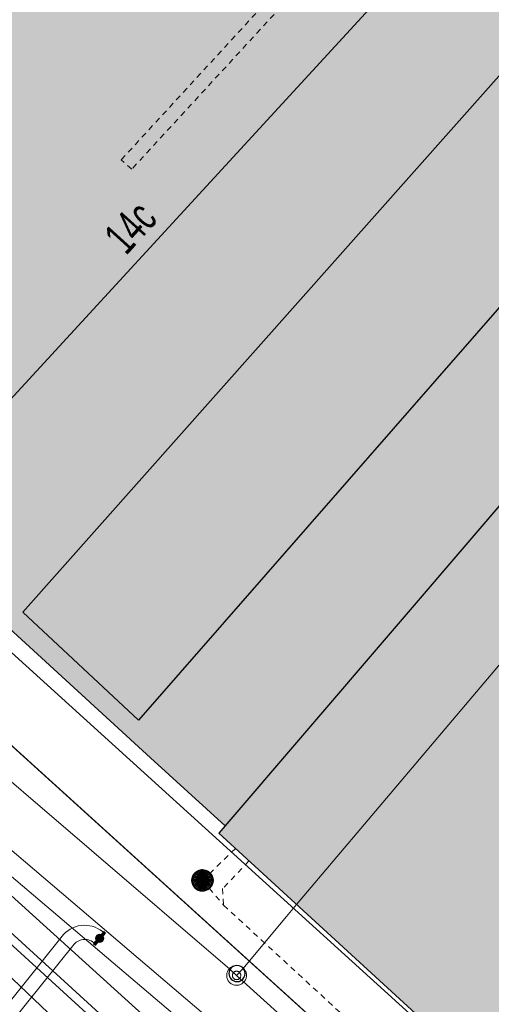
# Model space of a CAD drawing. Header units: metres. Extents: x 2695560 to 2696939, y 1260491 to 1262050.
# Tile 565 of 656: x 2696032 to 2696049, y 1261152 to 1261187. Entities that reach past the tile are written whole.
import ezdxf

# ---------------------------------------------------------------- set-up
doc = ezdxf.new("R2010")
doc.units = ezdxf.units.M
doc.linetypes.add('AUSGEZOGEN', pattern=[0])
doc.linetypes.add('VERDECKT2_S2', pattern=[0.36, 0.2, -0.16])
for name, color, linetype in [('XR$1$AV_Flächen (EO)', 7, 'AUSGEZOGEN'), ('XR$1$AV_Gebäudeflächen (BB)', 7, 'AUSGEZOGEN'), ('XR$1$AV_Gebäudeflächen ut.', 7, 'AUSGEZOGEN'), ('XR$1$AV_Haus-Nr.', 7, 'AUSGEZOGEN'), ('XR$1$AV_Linien (BB)', 7, 'AUSGEZOGEN'), ('XR$1$AW_LK_Schachtdeckel', 24, 'AUSGEZOGEN'), ('XR$1$EW_LK_Knoten', 1, 'AUSGEZOGEN'), ('XR$1$FM_LK_SW_TRASSEKNOTEN', 94, 'AUSGEZOGEN'), ('XR$1$Liegenschaftsgrenzen', 7, 'AUSGEZOGEN'), ('XR$1$PFAW', 255, 'AUSGEZOGEN'), ('XR$1$RAEW', 8, 'AUSGEZOGEN'), ('XR$1$RP_Abstandslinie', 7, 'AUSGEZOGEN')]:
    doc.layers.add(name, color=color, linetype=linetype)
for name, color, linetype, lineweight in [('XR$2$ABW-Linie-R-ungenau', 4, 'VERDECKT2_S2', 18), ('XR$2$ABW-LinieFlaeche-R-genau', 4, 'AUSGEZOGEN', 18), ('XR$2$ABW-Punkt', 6, 'AUSGEZOGEN', 18), ('XR$2$ELE-Flaeche-oberirdisch', 1, 'AUSGEZOGEN', 18), ('XR$2$ELE-LinieFlaeche-genau', 1, 'AUSGEZOGEN', 18), ('XR$2$ELE-LinieFlaeche-ungenau', 1, 'VERDECKT2_S2', 18), ('XR$2$KOM-Flaeche-U-oberirdisch', 91, 'AUSGEZOGEN', 18), ('XR$2$KOM-Linie-U-genau', 91, 'AUSGEZOGEN', 18), ('XR$2$WAS-Linie-genau', 5, 'AUSGEZOGEN', 18)]:
    doc.layers.add(name, color=color, linetype=linetype, lineweight=lineweight)
doc.styles.add('ARIAL', font='arial.ttf')

# ---------------------------------------------------------------- blocks, each defined once
blk = doc.blocks.new('COMPLEXOBJECT_627')
at = {"layer": 'XR$1$AV_Linien (BB)', "color": 7, "linetype": 'AUSGEZOGEN', "transparency": 33554687}
blk.add_lwpolyline([(6008.311, 11177.006), (6056.879, 11132.95), (6078.507, 11113.365)], dxfattribs=at)
blk = doc.blocks.new('BAW2082')
at = {"layer": 'XR$1$PFAW', "transparency": 33554687}
blk.add_hatch(color=7, dxfattribs=at).paths.add_polyline_path([(0.509, -0.003), (0.499, 0.098), (0.469, 0.194), (0.42, 0.283), (0.354, 0.359), (0.274, 0.421), (0.183, 0.466), (0.085, 0.491), (-0.016, 0.496), (-0.116, 0.481), (-0.211, 0.446), (-0.297, 0.392), (-0.37, 0.323), (-0.428, 0.24), (-0.468, 0.147), (-0.488, 0.047), (-0.488, -0.054), (-0.468, -0.153), (-0.428, -0.246), (-0.37, -0.329), (-0.297, -0.398), (-0.211, -0.452), (-0.116, -0.487), (-0.016, -0.502), (0.085, -0.497), (0.183, -0.472), (0.274, -0.427), (0.354, -0.366), (0.42, -0.289), (0.469, -0.2), (0.499, -0.104)])
at = {"transparency": 33554687}
for start, end in [(91.1948, 268.8052), (268.8052, 91.1948)]:
    blk.add_arc((0.01, 0), 0.5, start, end, dxfattribs=at)
at = {"layer": 'XR$1$PFAW', "transparency": 33554687}
blk.add_circle((0.009, -0.003), 0.5, dxfattribs=at)
blk = doc.blocks.new('BEW957')
at = {"layer": 'XR$1$RAEW', "transparency": 33554687}
blk.add_hatch(color=1, dxfattribs=at).paths.add_polyline_path([(-0.5, 0), (-0.5, -0.05), (-0.49, -0.1), (-0.48, -0.15), (-0.46, -0.2), (-0.44, -0.24), (-0.41, -0.29), (-0.38, -0.33), (-0.34, -0.36), (-0.31, -0.4), (-0.26, -0.42), (-0.22, -0.45), (-0.17, -0.47), (-0.13, -0.48), (-0.08, -0.49), (-0.03, -0.5), (0.03, -0.5), (0.08, -0.49), (0.13, -0.48), (0.17, -0.47), (0.22, -0.45), (0.26, -0.42), (0.31, -0.4), (0.34, -0.36), (0.38, -0.33), (0.41, -0.29), (0.44, -0.24), (0.46, -0.2), (0.48, -0.15), (0.49, -0.1), (0.5, -0.05), (0.5, 0), (0.5, 0.05), (0.49, 0.1), (0.48, 0.15), (0.46, 0.2), (0.44, 0.24), (0.41, 0.29), (0.38, 0.33), (0.34, 0.36), (0.31, 0.4), (0.26, 0.42), (0.22, 0.45), (0.17, 0.47), (0.13, 0.48), (0.08, 0.49), (0.03, 0.5), (-0.03, 0.5), (-0.08, 0.49), (-0.13, 0.48), (-0.17, 0.47), (-0.22, 0.45), (-0.26, 0.42), (-0.31, 0.4), (-0.34, 0.36), (-0.38, 0.33), (-0.41, 0.29), (-0.44, 0.24), (-0.46, 0.2), (-0.48, 0.15), (-0.49, 0.1), (-0.5, 0.05)])
at = {"color": 1, "transparency": 33554687}
for start, end in [(90, 180), (180, 270), (0, 90), (270, 0)]:
    blk.add_arc((0, 0), 0.5, start, end, dxfattribs=at)
at = {"layer": 'XR$1$RAEW', "color": 1, "transparency": 33554687}
blk.add_circle((0, 0), 0.5, dxfattribs=at)
blk = doc.blocks.new('BEWG5')
at = {"transparency": 33554687}
blk.add_hatch(color=1, dxfattribs=at).paths.add_polyline_path([(-0.083375, -0.5), (0.083375, -0.5), (0.083375, 0.5), (-0.083375, 0.5)])
at = {"color": 1, "transparency": 33554687}
blk.add_lwpolyline([(-0.083375, -0.5), (0.083375, -0.5), (0.083375, 0.5), (-0.083375, 0.5), (-0.083375, -0.5)], close=True, dxfattribs=at)
blk = doc.blocks.new('BWFM16')
at = {"color": 94, "transparency": 33554687}
for start, end in [(91.19481, 268.80519), (268.80519, 91.19481)]:
    blk.add_arc((0.01, 0), 0.5, start, end, dxfattribs=at)
blk = doc.blocks.new('ABW-NORMSCHACHT_WEITERE')
at = {"layer": 'XR$2$ABW-Punkt', "linetype": 'AUSGEZOGEN', "lineweight": 25, "transparency": 33554687}
for points in [[(-196, 39, 2500), (0, 0, 2500), (-200, 0, 2500)], [(-196, 39), (0, 0), (-200, 0)], [(-196, 39, 2500), (-196, 39), (-200, 0), (-200, 0, 2500)], [(-200, 0, 2500), (0, 0, 2500), (-196, -39, 2500)], [(-200, 0), (0, 0), (-196, -39)], [(-185, 77, 2500), (0, 0, 2500), (-196, 39, 2500)], [(-185, 77), (0, 0), (-196, 39)], [(-185, 77, 2500), (-185, 77), (-196, 39), (-196, 39, 2500)], [(-196, -39, 2500), (0, 0, 2500), (-185, -77, 2500)], [(-196, -39), (0, 0), (-185, -77)], [(-166, 111, 2500), (0, 0, 2500), (-185, 77, 2500)], [(-166, 111), (0, 0), (-185, 77)], [(-166, 111, 2500), (-166, 111), (-185, 77), (-185, 77, 2500)], [(-185, -77, 2500), (0, 0, 2500), (-166, -111, 2500)], [(-185, -77), (0, 0), (-166, -111)], [(-141, 141, 2500), (0, 0, 2500), (-166, 111, 2500)], [(-141, 141), (0, 0), (-166, 111)], [(-141, 141, 2500), (-141, 141), (-166, 111), (-166, 111, 2500)], [(-166, -111, 2500), (0, 0, 2500), (-141, -141, 2500)], [(-166, -111), (0, 0), (-141, -141)], [(-111, 166, 2500), (0, 0, 2500), (-141, 141, 2500)], [(-111, 166), (0, 0), (-141, 141)], [(-111, 166, 2500), (-111, 166), (-141, 141), (-141, 141, 2500)], [(-141, -141, 2500), (0, 0, 2500), (-111, -166, 2500)], [(-141, -141), (0, 0), (-111, -166)], [(-77, 185, 2500), (0, 0, 2500), (-111, 166, 2500)], [(-77, 185), (0, 0), (-111, 166)], [(-77, 185, 2500), (-77, 185), (-111, 166), (-111, 166, 2500)], [(-111, -166, 2500), (0, 0, 2500), (-77, -185, 2500)], [(-111, -166), (0, 0), (-77, -185)], [(-39, 196, 2500), (0, 0, 2500), (-77, 185, 2500)], [(-39, 196), (0, 0), (-77, 185)], [(-39, 196, 2500), (-39, 196), (-77, 185), (-77, 185, 2500)], [(-77, -185, 2500), (0, 0, 2500), (-39, -196, 2500)], [(-77, -185), (0, 0), (-39, -196)], [(0, 200, 2500), (0, 0, 2500), (-39, 196, 2500)], [(0, 200), (0, 0), (-39, 196)], [(0, 200, 2500), (0, 200), (-39, 196), (-39, 196, 2500)], [(-39, -196, 2500), (0, 0, 2500), (0, -200, 2500)], [(-39, -196), (0, 0), (0, -200)], [(39, 196, 2500), (0, 0, 2500), (0, 200, 2500)], [(39, 196), (0, 0), (0, 200)], [(39, 196, 2500), (39, 196), (0, 200), (0, 200, 2500)], [(77, 185, 2500), (0, 0, 2500), (39, 196, 2500)], [(77, 185), (0, 0), (39, 196)], [(111, 166, 2500), (0, 0, 2500), (77, 185, 2500)], [(111, 166), (0, 0), (77, 185)], [(141, 141, 2500), (0, 0, 2500), (111, 166, 2500)], [(141, 141), (0, 0), (111, 166)], [(166, 111, 2500), (0, 0, 2500), (141, 141, 2500)], [(166, 111), (0, 0), (141, 141)], [(185, 77, 2500), (0, 0, 2500), (166, 111, 2500)], [(185, 77), (0, 0), (166, 111)], [(196, 39, 2500), (0, 0, 2500), (185, 77, 2500)], [(196, 39), (0, 0), (185, 77)], [(200, 0, 2500), (0, 0, 2500), (196, 39, 2500)], [(200, 0), (0, 0), (196, 39)], [(0, -200, 2500), (0, 0, 2500), (39, -196, 2500)], [(39, -196, 2500), (0, 0, 2500), (77, -185, 2500)], [(77, -185, 2500), (0, 0, 2500), (111, -166, 2500)], [(111, -166, 2500), (0, 0, 2500), (141, -141, 2500)], [(141, -141, 2500), (0, 0, 2500), (166, -111, 2500)], [(166, -111, 2500), (0, 0, 2500), (185, -77, 2500)], [(185, -77, 2500), (0, 0, 2500), (196, -39, 2500)], [(196, -39, 2500), (0, 0, 2500), (200, 0, 2500)], [(0, -200), (0, 0), (39, -196)], [(39, -196), (0, 0), (77, -185)], [(77, -185), (0, 0), (111, -166)], [(111, -166), (0, 0), (141, -141)], [(141, -141), (0, 0), (166, -111)], [(166, -111), (0, 0), (185, -77)], [(185, -77), (0, 0), (196, -39)], [(196, -39), (0, 0), (200, 0)], [(77, 185, 2500), (77, 185), (39, 196), (39, 196, 2500)], [(111, 166, 2500), (111, 166), (77, 185), (77, 185, 2500)], [(141, 141, 2500), (141, 141), (111, 166), (111, 166, 2500)], [(166, 111, 2500), (166, 111), (141, 141), (141, 141, 2500)], [(185, 77, 2500), (185, 77), (166, 111), (166, 111, 2500)], [(196, 39, 2500), (196, 39), (185, 77), (185, 77, 2500)], [(200, 0, 2500), (200, 0), (196, 39), (196, 39, 2500)], [(-200, 0, 2500), (-200, 0), (-196, -39), (-196, -39, 2500)], [(-196, -39, 2500), (-196, -39), (-185, -77), (-185, -77, 2500)], [(-185, -77, 2500), (-185, -77), (-166, -111), (-166, -111, 2500)], [(-166, -111, 2500), (-166, -111), (-141, -141), (-141, -141, 2500)], [(-141, -141, 2500), (-141, -141), (-111, -166), (-111, -166, 2500)], [(-111, -166, 2500), (-111, -166), (-77, -185), (-77, -185, 2500)], [(-77, -185, 2500), (-77, -185), (-39, -196), (-39, -196, 2500)], [(-39, -196, 2500), (-39, -196), (0, -200), (0, -200, 2500)], [(0, -200, 2500), (0, -200), (39, -196), (39, -196, 2500)], [(39, -196, 2500), (39, -196), (77, -185), (77, -185, 2500)], [(77, -185, 2500), (77, -185), (111, -166), (111, -166, 2500)], [(111, -166, 2500), (111, -166), (141, -141), (141, -141, 2500)], [(141, -141, 2500), (141, -141), (166, -111), (166, -111, 2500)], [(166, -111, 2500), (166, -111), (185, -77), (185, -77, 2500)], [(185, -77, 2500), (185, -77), (196, -39), (196, -39, 2500)], [(196, -39, 2500), (196, -39), (200, 0), (200, 0, 2500)]]:
    blk.add_3dface(points, dxfattribs=at)
blk = doc.blocks.new('ABW-DECKEL')
at = {"layer": 'XR$2$ABW-Punkt', "linetype": 'AUSGEZOGEN', "lineweight": 25, "transparency": 33554687}
for points in [[(0, 350, 2500), (0, 0, 2500), (-68, 343, 2500)], [(0, 350), (0, 0), (-68, 343)], [(0, 350, 2500), (0, 350), (-68, 343), (-68, 343, 2500)], [(68, 343, 2500), (0, 0, 2500), (0, 350, 2500)], [(68, 343), (0, 0), (0, 350)], [(68, 343, 2500), (68, 343), (0, 350), (0, 350, 2500)], [(-343, 68, 2500), (0, 0, 2500), (-350, 0, 2500)], [(-343, 68), (0, 0), (-350, 0)], [(-343, 68, 2500), (-343, 68), (-350, 0), (-350, 0, 2500)], [(-350, 0, 2500), (0, 0, 2500), (-343, -68, 2500)], [(-350, 0), (0, 0), (-343, -68)], [(-323, 134, 2500), (0, 0, 2500), (-343, 68, 2500)], [(-323, 134), (0, 0), (-343, 68)], [(-323, 134, 2500), (-323, 134), (-343, 68), (-343, 68, 2500)], [(-343, -68, 2500), (0, 0, 2500), (-323, -134, 2500)], [(-343, -68), (0, 0), (-323, -134)], [(-291, 194, 2500), (0, 0, 2500), (-323, 134, 2500)], [(-291, 194), (0, 0), (-323, 134)], [(-291, 194, 2500), (-291, 194), (-323, 134), (-323, 134, 2500)], [(-323, -134, 2500), (0, 0, 2500), (-291, -194, 2500)], [(-323, -134), (0, 0), (-291, -194)], [(-247, 247, 2500), (0, 0, 2500), (-291, 194, 2500)], [(-247, 247), (0, 0), (-291, 194)], [(-247, 247, 2500), (-247, 247), (-291, 194), (-291, 194, 2500)], [(-291, -194, 2500), (0, 0, 2500), (-247, -247, 2500)], [(-291, -194), (0, 0), (-247, -247)], [(-194, 291, 2500), (0, 0, 2500), (-247, 247, 2500)], [(-194, 291), (0, 0), (-247, 247)], [(-194, 291, 2500), (-194, 291), (-247, 247), (-247, 247, 2500)], [(-247, -247, 2500), (0, 0, 2500), (-194, -291, 2500)], [(-247, -247), (0, 0), (-194, -291)], [(-134, 323, 2500), (0, 0, 2500), (-194, 291, 2500)], [(-134, 323), (0, 0), (-194, 291)], [(-134, 323, 2500), (-134, 323), (-194, 291), (-194, 291, 2500)], [(-194, -291, 2500), (0, 0, 2500), (-134, -323, 2500)], [(-194, -291), (0, 0), (-134, -323)], [(-68, 343, 2500), (0, 0, 2500), (-134, 323, 2500)], [(-68, 343), (0, 0), (-134, 323)], [(-68, 343, 2500), (-68, 343), (-134, 323), (-134, 323, 2500)], [(-134, -323, 2500), (0, 0, 2500), (-68, -343, 2500)], [(-134, -323), (0, 0), (-68, -343)], [(-68, -343, 2500), (0, 0, 2500), (0, -350, 2500)], [(-68, -343), (0, 0), (0, -350)], [(134, 323, 2500), (0, 0, 2500), (68, 343, 2500)], [(134, 323), (0, 0), (68, 343)], [(194, 291, 2500), (0, 0, 2500), (134, 323, 2500)], [(194, 291), (0, 0), (134, 323)], [(247, 247, 2500), (0, 0, 2500), (194, 291, 2500)], [(247, 247), (0, 0), (194, 291)], [(291, 194, 2500), (0, 0, 2500), (247, 247, 2500)], [(291, 194), (0, 0), (247, 247)], [(323, 134, 2500), (0, 0, 2500), (291, 194, 2500)], [(323, 134), (0, 0), (291, 194)], [(343, 68, 2500), (0, 0, 2500), (323, 134, 2500)], [(343, 68), (0, 0), (323, 134)], [(350, 0, 2500), (0, 0, 2500), (343, 68, 2500)], [(350, 0), (0, 0), (343, 68)], [(0, -350, 2500), (0, 0, 2500), (68, -343, 2500)], [(68, -343, 2500), (0, 0, 2500), (134, -323, 2500)], [(134, -323, 2500), (0, 0, 2500), (194, -291, 2500)], [(194, -291, 2500), (0, 0, 2500), (247, -247, 2500)], [(247, -247, 2500), (0, 0, 2500), (291, -194, 2500)], [(291, -194, 2500), (0, 0, 2500), (323, -134, 2500)], [(323, -134, 2500), (0, 0, 2500), (343, -68, 2500)], [(343, -68, 2500), (0, 0, 2500), (350, 0, 2500)], [(0, -350), (0, 0), (68, -343)], [(68, -343), (0, 0), (134, -323)], [(134, -323), (0, 0), (194, -291)], [(194, -291), (0, 0), (247, -247)], [(247, -247), (0, 0), (291, -194)], [(291, -194), (0, 0), (323, -134)], [(323, -134), (0, 0), (343, -68)], [(343, -68), (0, 0), (350, 0)], [(134, 323, 2500), (134, 323), (68, 343), (68, 343, 2500)], [(194, 291, 2500), (194, 291), (134, 323), (134, 323, 2500)], [(247, 247, 2500), (247, 247), (194, 291), (194, 291, 2500)], [(291, 194, 2500), (291, 194), (247, 247), (247, 247, 2500)], [(323, 134, 2500), (323, 134), (291, 194), (291, 194, 2500)], [(343, 68, 2500), (343, 68), (323, 134), (323, 134, 2500)], [(350, 0, 2500), (350, 0), (343, 68), (343, 68, 2500)], [(-350, 0, 2500), (-350, 0), (-343, -68), (-343, -68, 2500)], [(-343, -68, 2500), (-343, -68), (-323, -134), (-323, -134, 2500)], [(-323, -134, 2500), (-323, -134), (-291, -194), (-291, -194, 2500)], [(-291, -194, 2500), (-291, -194), (-247, -247), (-247, -247, 2500)], [(-247, -247, 2500), (-247, -247), (-194, -291), (-194, -291, 2500)], [(-194, -291, 2500), (-194, -291), (-134, -323), (-134, -323, 2500)], [(-134, -323, 2500), (-134, -323), (-68, -343), (-68, -343, 2500)], [(-68, -343, 2500), (-68, -343), (0, -350), (0, -350, 2500)], [(0, -350, 2500), (0, -350), (68, -343), (68, -343, 2500)], [(68, -343, 2500), (68, -343), (134, -323), (134, -323, 2500)], [(134, -323, 2500), (134, -323), (194, -291), (194, -291, 2500)], [(194, -291, 2500), (194, -291), (247, -247), (247, -247, 2500)], [(247, -247, 2500), (247, -247), (291, -194), (291, -194, 2500)], [(291, -194, 2500), (291, -194), (323, -134), (323, -134, 2500)], [(323, -134, 2500), (323, -134), (343, -68), (343, -68, 2500)], [(343, -68, 2500), (343, -68), (350, 0), (350, 0, 2500)]]:
    blk.add_3dface(points, dxfattribs=at)

msp = doc.modelspace()

# ---------------------------------------------------------------- hatches: boundary and pattern name
at = {"layer": 'XR$1$AV_Gebäudeflächen (BB)', "true_color": 0xd2d2d2, "transparency": 33554687}
for points in [[(2696037.448, 1261195.114), (2696020.146, 1261176.279), (2696027.727, 1261169.322), (2696045.021, 1261188.157)], [(2696057.71, 1261180.012), (2696039.295, 1261158.487), (2696050.959, 1261147.77), (2696069.729, 1261169.729)]]:
    msp.add_hatch(color=254, dxfattribs=at).paths.add_polyline_path(points)
at = {"layer": 'XR$1$AV_Gebäudeflächen ut.', "true_color": 0xf5f5f5, "transparency": 33554687}
msp.add_hatch(color=7, dxfattribs=at).paths.add_polyline_path([(2696116.564, 1261198.89), (2696117.085, 1261199.499), (2696113.067, 1261202.945), (2696109.285, 1261206.174), (2696104.24, 1261210.497), (2696075.467, 1261176.852), (2696063.854, 1261186.795), (2696092.646, 1261220.41), (2696090.818, 1261221.976), (2696087.03, 1261225.203), (2696074.873, 1261235.64), (2696071.385, 1261231.844), (2696071.704, 1261231.52), (2696072.44, 1261232.324), (2696073.943, 1261230.938), (2696073.216, 1261230.156), (2696076.366, 1261227.26), (2696073.483, 1261223.894), (2696064.484, 1261213.383), (2696060.046, 1261208.199), (2696048.184, 1261194.344), (2696043.746, 1261189.16), (2696031.422, 1261175.728), (2696026.535, 1261170.407), (2696027.727, 1261169.322), (2696027.838, 1261169.443), (2696028.424, 1261168.906), (2696036.875, 1261161.162), (2696039.514, 1261158.743), (2696039.295, 1261158.487), (2696050.959, 1261147.77), (2696051.162, 1261148), (2696051.764, 1261147.473), (2696057.955, 1261141.775), (2696059.755, 1261140.11), (2696059.587, 1261139.914), (2696063.315, 1261136.713)])

# ---------------------------------------------------------------- linework, layer by layer
at = {"layer": 'XR$1$AV_Flächen (EO)', "color": 7, "linetype": 'AUSGEZOGEN', "transparency": 33554687}
msp.add_lwpolyline([(2696026.535, 1261170.407), (2696027.727, 1261169.322), (2696027.838, 1261169.443), (2696028.424, 1261168.906), (2696036.875, 1261161.162), (2696039.514, 1261158.743), (2696039.295, 1261158.487), (2696050.959, 1261147.77), (2696051.162, 1261148)], dxfattribs=at)
at = {"layer": 'XR$1$AV_Linien (BB)', "color": 7, "linetype": 'AUSGEZOGEN', "transparency": 33554687}
msp.add_lwpolyline([(2696036.443, 1261162.489), (2696032.352, 1261166.318), (2696082.084, 1261222.41), (2696085.898, 1261219.139), (2696036.443, 1261162.489)], close=True, dxfattribs=at)
for points in [[(2696037.448, 1261195.114), (2696020.146, 1261176.279), (2696027.727, 1261169.322), (2696045.021, 1261188.157)], [(2696057.71, 1261180.012), (2696039.295, 1261158.487), (2696050.959, 1261147.77), (2696069.729, 1261169.729)], [(2696011.981, 1261179.711), (2696018.053, 1261174.2), (2696061.352, 1261134.897), (2696060.716, 1261134.141), (2696071.236, 1261124.558)]]:
    msp.add_lwpolyline(points, dxfattribs=at)
at = {"layer": 'XR$1$Liegenschaftsgrenzen', "color": 7, "linetype": 'AUSGEZOGEN', "transparency": 33554687}
msp.add_lwpolyline([(2696018.153, 1261174.109), (2696061.352, 1261134.897), (2696060.716, 1261134.141), (2696071.236, 1261124.558), (2696070.556, 1261123.811)], dxfattribs=at)
at = {"layer": 'XR$1$RP_Abstandslinie', "color": 7, "linetype": 'AUSGEZOGEN', "transparency": 33554687}
msp.add_lwpolyline([(2695964.57, 1261225.99), (2695993.28, 1261199.95), (2696022.91, 1261173.08), (2696052.53, 1261146.2), (2696081.23, 1261120.16), (2696106.53, 1261149.69), (2696139.06, 1261187.66), (2696176.2, 1261231)], dxfattribs=at)
at = {"layer": 'XR$2$ABW-Linie-R-ungenau', "linetype": 'VERDECKT2_S2', "transparency": 33554687}
for p, q in [((2696039.877, 1261157.944), (2696038.713, 1261156.802)), ((2696038.713, 1261156.802), (2696039.46, 1261155.931))]:
    msp.add_line(p, q, dxfattribs=at)
for points in [[(2696040.357, 1261157.498), (2696039.427, 1261156.519), (2696039.46, 1261155.931)], [(2696039.46, 1261155.931), (2696044.909, 1261150.906), (2696044.988, 1261150.556)]]:
    msp.add_lwpolyline(points, dxfattribs=at)
at = {"layer": 'XR$2$ABW-LinieFlaeche-R-genau', "linetype": 'AUSGEZOGEN', "transparency": 33554687}
msp.add_lwpolyline([(2696040.601, 1261146.618), (2696010.878, 1261173.799), (2696011.08, 1261174.021), (2696040.803, 1261146.84), (2696040.601, 1261146.618)], close=True, dxfattribs=at)
at = {"layer": 'XR$2$ELE-Flaeche-oberirdisch', "transparency": 33554687}
msp.add_lwpolyline([(2696068.198, 1261125.023), (2696053.575, 1261138.49), (2696038.751, 1261152.077), (2696031.072, 1261158.61), (2696023.825, 1261165.407), (2696016.255, 1261172.156), (2696015.789, 1261171.634), (2696023.353, 1261164.891), (2696030.606, 1261158.088), (2696038.287, 1261151.553), (2696053.101, 1261137.974), (2696068.198, 1261124.071), (2696068.198, 1261125.023)], close=True, dxfattribs=at)
at = {"layer": 'XR$2$ELE-LinieFlaeche-genau', "linetype": 'AUSGEZOGEN', "transparency": 33554687}
msp.add_lwpolyline([(2696030.926, 1261151.314), (2696033.792, 1261154.888), (2696033.864, 1261154.961), (2696033.944, 1261155.026), (2696034.029, 1261155.08), (2696034.117, 1261155.126), (2696034.211, 1261155.165), (2696034.31, 1261155.193), (2696034.41, 1261155.21), (2696034.51, 1261155.218), (2696034.611, 1261155.216), (2696034.711, 1261155.204), (2696034.81, 1261155.181), (2696034.906, 1261155.149), (2696034.999, 1261155.106), (2696035.086, 1261155.056), (2696035.168, 1261154.997), (2696035.235, 1261154.937), (2696034.901, 1261154.565), (2696034.854, 1261154.607), (2696034.814, 1261154.636), (2696034.769, 1261154.662), (2696034.722, 1261154.683), (2696034.674, 1261154.699), (2696034.625, 1261154.71), (2696034.575, 1261154.716), (2696034.524, 1261154.718), (2696034.472, 1261154.714), (2696034.422, 1261154.705), (2696034.375, 1261154.691), (2696034.327, 1261154.672), (2696034.281, 1261154.648), (2696034.238, 1261154.62), (2696034.2, 1261154.589), (2696034.164, 1261154.554), (2696031.316, 1261151.002)], dxfattribs=at)
at = {"layer": 'XR$2$ELE-LinieFlaeche-ungenau', "linetype": 'VERDECKT2_S2', "transparency": 33554687}
msp.add_lwpolyline([(2696048.311, 1261195.215), (2696036.206, 1261182.032), (2696035.838, 1261182.37), (2696047.943, 1261195.553), (2696048.311, 1261195.215)], close=True, dxfattribs=at)
at = {"layer": 'XR$2$KOM-Flaeche-U-oberirdisch', "transparency": 33554687}
for points in [[(2696039.685, 1261153.181), (2696039.663, 1261153.202), (2696039.644, 1261153.225), (2696039.626, 1261153.25), (2696039.611, 1261153.277), (2696039.598, 1261153.304), (2696039.587, 1261153.333), (2696039.579, 1261153.362), (2696039.574, 1261153.392), (2696039.571, 1261153.423), (2696039.571, 1261153.453), (2696039.573, 1261153.484), (2696039.578, 1261153.514), (2696039.586, 1261153.543), (2696039.596, 1261153.572), (2696039.609, 1261153.6), (2696039.624, 1261153.626), (2696039.642, 1261153.652), (2696039.661, 1261153.675), (2696039.683, 1261153.697), (2696039.706, 1261153.716), (2696039.731, 1261153.734), (2696039.757, 1261153.749), (2696039.785, 1261153.763), (2696039.814, 1261153.773), (2696039.843, 1261153.781), (2696039.873, 1261153.787), (2696039.903, 1261153.789), (2696039.934, 1261153.79), (2696039.964, 1261153.787), (2696039.995, 1261153.782), (2696040.024, 1261153.774), (2696040.053, 1261153.764), (2696040.081, 1261153.751), (2696040.107, 1261153.736), (2696040.132, 1261153.718), (2696040.156, 1261153.699), (2696040.177, 1261153.677), (2696040.197, 1261153.654), (2696040.215, 1261153.629), (2696040.23, 1261153.603), (2696040.243, 1261153.575), (2696040.254, 1261153.547), (2696040.262, 1261153.517), (2696040.267, 1261153.487), (2696040.27, 1261153.457), (2696040.27, 1261153.426), (2696040.268, 1261153.396), (2696040.262, 1261153.366), (2696040.255, 1261153.336), (2696040.244, 1261153.307), (2696040.232, 1261153.28), (2696040.216, 1261153.253), (2696040.199, 1261153.228), (2696040.18, 1261153.205), (2696040.158, 1261153.183), (2696040.135, 1261153.163), (2696040.11, 1261153.146), (2696040.083, 1261153.13), (2696040.056, 1261153.117), (2696040.027, 1261153.107), (2696039.998, 1261153.098), (2696039.968, 1261153.093), (2696039.937, 1261153.09), (2696039.907, 1261153.09), (2696039.876, 1261153.093), (2696039.846, 1261153.098), (2696039.817, 1261153.106), (2696039.788, 1261153.116), (2696039.76, 1261153.129), (2696039.734, 1261153.144), (2696039.709, 1261153.161), (2696039.685, 1261153.181)], [(2696040.021, 1261153.551), (2696040.011, 1261153.559), (2696040, 1261153.567), (2696039.989, 1261153.573), (2696039.977, 1261153.579), (2696039.965, 1261153.583), (2696039.952, 1261153.586), (2696039.939, 1261153.589), (2696039.926, 1261153.59), (2696039.913, 1261153.59), (2696039.9, 1261153.588), (2696039.887, 1261153.586), (2696039.875, 1261153.583), (2696039.862, 1261153.578), (2696039.851, 1261153.573), (2696039.839, 1261153.566), (2696039.829, 1261153.558), (2696039.819, 1261153.55), (2696039.809, 1261153.541), (2696039.801, 1261153.531), (2696039.794, 1261153.52), (2696039.787, 1261153.508), (2696039.782, 1261153.497), (2696039.777, 1261153.484), (2696039.774, 1261153.472), (2696039.772, 1261153.459), (2696039.771, 1261153.446), (2696039.771, 1261153.433), (2696039.772, 1261153.42), (2696039.774, 1261153.407), (2696039.778, 1261153.394), (2696039.782, 1261153.382), (2696039.788, 1261153.37), (2696039.794, 1261153.359), (2696039.802, 1261153.348), (2696039.81, 1261153.338), (2696039.82, 1261153.329), (2696039.83, 1261153.32), (2696039.84, 1261153.313), (2696039.852, 1261153.306), (2696039.864, 1261153.301), (2696039.876, 1261153.297), (2696039.889, 1261153.293), (2696039.902, 1261153.291), (2696039.915, 1261153.29), (2696039.928, 1261153.29), (2696039.941, 1261153.291), (2696039.954, 1261153.294), (2696039.966, 1261153.297), (2696039.978, 1261153.301), (2696039.99, 1261153.307), (2696040.002, 1261153.314), (2696040.012, 1261153.321), (2696040.022, 1261153.33), (2696040.031, 1261153.339), (2696040.04, 1261153.349), (2696040.047, 1261153.36), (2696040.054, 1261153.371), (2696040.059, 1261153.383), (2696040.064, 1261153.395), (2696040.067, 1261153.408), (2696040.069, 1261153.421), (2696040.07, 1261153.434), (2696040.07, 1261153.447), (2696040.069, 1261153.46), (2696040.067, 1261153.473), (2696040.063, 1261153.486), (2696040.059, 1261153.498), (2696040.053, 1261153.51), (2696040.047, 1261153.521), (2696040.039, 1261153.532), (2696040.031, 1261153.542), (2696040.021, 1261153.551)]]:
    msp.add_lwpolyline(points, close=True, dxfattribs=at)
at = {"layer": 'XR$2$KOM-Linie-U-genau', "linetype": 'AUSGEZOGEN', "transparency": 33554687}
for p, q in [((2696042.045, 1261155.955), (2696050.258, 1261165.679)), ((2696041.693, 1261155.535), (2696042.045, 1261155.955))]:
    msp.add_line(p, q, dxfattribs=at)
for points in [[(2696019.083, 1261171.338), (2696020.069, 1261170.491), (2696039.678, 1261153.658), (2696039.92, 1261153.44)], [(2696039.92, 1261153.44), (2696040.136, 1261153.678), (2696041.693, 1261155.535)], [(2696039.92, 1261153.44), (2696040.156, 1261153.227), (2696048.436, 1261145.733)]]:
    msp.add_lwpolyline(points, dxfattribs=at)
at = {"layer": 'XR$2$WAS-Linie-genau', "linetype": 'AUSGEZOGEN', "transparency": 33554687}
msp.add_line((2696030.917, 1261154.308), (2696038.415, 1261147.25), dxfattribs=at)

# ---------------------------------------------------------------- block references
at = {"layer": 'XR$1$AV_Linien (BB)', "color": 7, "linetype": 'AUSGEZOGEN', "lineweight": -3, "transparency": 33554687}
msp.add_blockref('COMPLEXOBJECT_627', (2690000.97, 1249999.81), dxfattribs=at)
at = {"layer": 'XR$1$AW_LK_Schachtdeckel', "color": 24, "linetype": 'AUSGEZOGEN', "lineweight": -3, "transparency": 33554687, "xscale": 0.7499999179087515, "yscale": 0.7499999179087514, "rotation": 133.04945808}
msp.add_blockref('BAW2082', (2696038.716, 1261156.804), dxfattribs=at)
at = {"layer": 'XR$1$EW_LK_Knoten', "color": 1, "linetype": 'AUSGEZOGEN', "lineweight": -3, "transparency": 33554687, "xscale": 0.5499999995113, "yscale": 0.5499999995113, "rotation": 319.6134}
msp.add_blockref('BEWG5', (2696035.07, 1261154.753), dxfattribs=at)
at = {"layer": 'XR$1$EW_LK_Knoten', "color": 1, "linetype": 'AUSGEZOGEN', "lineweight": -3, "transparency": 33554687, "xscale": 0.2749999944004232, "yscale": 0.2749999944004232}
msp.add_blockref('BEW957', (2696035.07, 1261154.753), dxfattribs=at)
at = {"layer": 'XR$1$FM_LK_SW_TRASSEKNOTEN', "color": 94, "linetype": 'AUSGEZOGEN', "lineweight": -3, "transparency": 33554687, "xscale": 0.5706289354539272, "yscale": 0.5706289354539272}
msp.add_blockref('BWFM16', (2696039.931, 1261153.506), dxfattribs=at)
at = {"layer": 'XR$2$ABW-Punkt', "color": 6, "linetype": 'AUSGEZOGEN', "lineweight": 18, "transparency": 33554687, "xscale": 0.001, "yscale": 0.001, "zscale": 0.001, "rotation": 360}
for name in ['ABW-DECKEL', 'ABW-NORMSCHACHT_WEITERE']:
    msp.add_blockref(name, (2696038.713, 1261156.802), dxfattribs=at)

# ---------------------------------------------------------------- texts
at = {"layer": 'XR$1$AV_Haus-Nr.', "color": 7, "transparency": 33554687, "insert": (2696036.596, 1261179.577), "char_height": 1.1621, "width": 2.17359, "attachment_point": 8, "rotation": 47.8035, "style": 'ARIAL'}
msp.add_mtext('\\W0.66;14c', dxfattribs=at)

doc.saveas('drawing.dxf')
